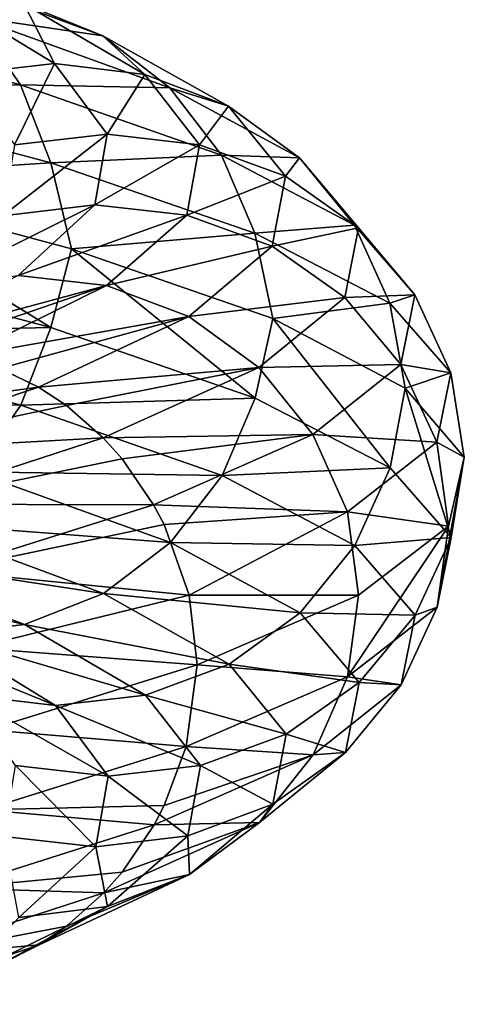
# Model space of a CAD drawing. Header units: metres. Extents: x -109 to 109, y -917 to 389.
# Tile 329 of 656: x 15.55 to 18.98, y -689.95 to -682.36. Entities that reach past the tile are written whole.
import ezdxf

# ---------------------------------------------------------------- set-up
doc = ezdxf.new("R2010")
doc.units = ezdxf.units.M
doc.layers.add('solid_24503124_XXX_01_SW0001_01', color=7, linetype='CONTINUOUS')

msp = doc.modelspace()

# ---------------------------------------------------------------- linework, layer by layer
at = {"layer": 'solid_24503124_XXX_01_SW0001_01'}
for points in [[(14.719499, -681.940674, -7.802758), (16.18758, -682.486755, -5.069016), (15.190356, -682.342529, -8.105765)], [(15.578912, -682.240662, -4.811332), (16.18758, -682.486755, -5.069016), (14.719499, -681.940674, -7.802758)], [(14.922976, -682.155762, -4.53049), (15.816229, -682.702087, -1.811313), (15.578912, -682.240662, -4.811332)], [(15.121282, -682.780823, -1.646775), (15.816229, -682.702087, -1.811313), (14.922976, -682.155762, -4.53049)], [(15.578912, -682.240662, -4.811332), (16.511427, -682.784912, -1.973091), (16.18758, -682.486755, -5.069016)], [(15.816229, -682.702087, -1.811313), (16.511427, -682.784912, -1.973091), (15.578912, -682.240662, -4.811332)], [(13.522902, -682.315552, -10.908491), (15.553374, -682.86438, -8.335674), (13.725989, -682.917358, -11.090274)], [(15.190356, -682.342529, -8.105765), (15.553374, -682.86438, -8.335674), (13.522902, -682.315552, -10.908491)], [(15.190356, -682.342529, -8.105765), (16.7054, -682.887085, -5.284907), (15.553374, -682.86438, -8.335674)], [(16.18758, -682.486755, -5.069016), (16.7054, -682.887085, -5.284907), (15.190356, -682.342529, -8.105765)], [(16.18758, -682.486755, -5.069016), (17.156528, -683.029053, -2.12029), (16.7054, -682.887085, -5.284907)], [(16.511427, -682.784912, -1.973091), (17.156528, -683.029053, -2.12029), (16.18758, -682.486755, -5.069016)], [(15.121282, -682.780823, -1.646775), (15.508924, -683.327271, 1.062671), (15.816229, -682.702087, -1.811313)], [(15.508924, -683.327271, 1.062671), (16.221685, -683.246399, 1.022178), (15.816229, -682.702087, -1.811313)], [(15.816229, -682.702087, -1.811313), (16.221685, -683.246399, 1.022178), (16.511427, -682.784912, -1.973091)], [(16.221685, -683.246399, 1.022178), (16.934706, -683.327026, 0.98449), (16.511427, -682.784912, -1.973091)], [(16.511427, -682.784912, -1.973091), (16.934706, -683.327026, 0.98449), (17.156528, -683.029053, -2.12029)], [(15.553374, -682.86438, -8.335674), (15.786955, -683.465576, -8.478974), (13.725989, -682.917358, -11.090274)], [(15.553374, -682.86438, -8.335674), (17.104624, -683.407776, -5.44765), (15.786955, -683.465576, -8.478974)], [(16.7054, -682.887085, -5.284907), (17.104624, -683.407776, -5.44765), (15.553374, -682.86438, -8.335674)], [(16.7054, -682.887085, -5.284907), (17.705343, -683.427734, -2.242185), (17.104624, -683.407776, -5.44765)], [(17.156528, -683.029053, -2.12029), (17.705343, -683.427734, -2.242185), (16.7054, -682.887085, -5.284907)], [(13.725989, -682.917358, -11.090274), (15.786955, -683.465576, -8.478974), (13.911857, -683.584351, -11.024924)], [(16.934706, -683.327026, 0.98449), (17.596344, -683.569214, 0.952439), (17.156528, -683.029053, -2.12029)], [(17.156528, -683.029053, -2.12029), (17.596344, -683.569214, 0.952439), (17.705343, -683.427734, -2.242185)], [(15.418818, -683.873291, 3.798452), (16.127438, -683.790222, 3.883213), (16.221685, -683.246399, 1.022178)], [(15.508924, -683.327271, 1.062671), (15.418818, -683.873291, 3.798452), (16.221685, -683.246399, 1.022178)], [(16.221685, -683.246399, 1.022178), (16.127438, -683.790222, 3.883213), (16.934706, -683.327026, 0.98449)], [(16.127438, -683.790222, 3.883213), (16.836315, -683.868713, 3.970827), (16.934706, -683.327026, 0.98449)], [(16.934706, -683.327026, 0.98449), (16.836315, -683.868713, 3.970827), (17.596344, -683.569214, 0.952439)], [(17.104624, -683.407776, -5.44765), (17.361502, -684.008179, -5.547734), (15.786955, -683.465576, -8.478974)], [(17.104624, -683.407776, -5.44765), (18.128466, -683.947144, -2.332462), (17.361502, -684.008179, -5.547734)], [(17.705343, -683.427734, -2.242185), (18.128466, -683.947144, -2.332462), (17.104624, -683.407776, -5.44765)], [(15.786955, -683.465576, -8.478974), (15.948284, -684.128296, -8.401124), (13.911857, -683.584351, -11.024924)], [(15.786955, -683.465576, -8.478974), (17.361502, -684.008179, -5.547734), (15.948284, -684.128296, -8.401124)], [(17.596344, -683.569214, 0.952439), (18.159229, -683.966187, 0.928505), (17.705343, -683.427734, -2.242185)], [(17.705343, -683.427734, -2.242185), (18.159229, -683.966187, 0.928505), (18.128466, -683.947144, -2.332462)], [(16.836315, -683.868713, 3.970827), (17.49411, -684.108826, 4.055047), (17.596344, -683.569214, 0.952439)], [(17.596344, -683.569214, 0.952439), (17.49411, -684.108826, 4.055047), (18.159229, -683.966187, 0.928505)], [(13.911857, -683.584351, -11.024924), (15.788563, -684.73584, -8.45786), (13.727386, -684.187683, -11.069425)], [(13.911857, -683.584351, -11.024924), (15.948284, -684.128296, -8.401124), (15.788563, -684.73584, -8.45786)], [(14.852785, -684.420349, 6.476189), (15.535393, -684.335144, 6.683538), (16.127438, -683.790222, 3.883213)], [(15.418818, -683.873291, 3.798452), (14.852785, -684.420349, 6.476189), (16.127438, -683.790222, 3.883213)], [(16.127438, -683.790222, 3.883213), (15.535393, -684.335144, 6.683538), (16.836315, -683.868713, 3.970827)], [(15.535393, -684.335144, 6.683538), (16.218246, -684.411438, 6.893784), (16.836315, -683.868713, 3.970827)], [(16.836315, -683.868713, 3.970827), (16.218246, -684.411438, 6.893784), (17.49411, -684.108826, 4.055047)], [(18.128466, -683.947144, -2.332462), (18.400719, -684.546814, -2.385917), (17.361502, -684.008179, -5.547734)], [(18.128466, -683.947144, -2.332462), (18.593197, -684.484253, 0.913754), (18.400719, -684.546814, -2.385917)], [(18.159229, -683.966187, 0.928505), (18.593197, -684.484253, 0.913754), (18.128466, -683.947144, -2.332462)], [(17.361502, -684.008179, -5.547734), (17.499775, -684.666687, -5.463873), (15.948284, -684.128296, -8.401124)], [(17.361502, -684.008179, -5.547734), (18.400719, -684.546814, -2.385917), (17.499775, -684.666687, -5.463873)], [(17.49411, -684.108826, 4.055047), (18.053724, -684.504089, 4.13003), (18.159229, -683.966187, 0.928505)], [(18.159229, -683.966187, 0.928505), (18.053724, -684.504089, 4.13003), (18.593197, -684.484253, 0.913754)], [(15.948284, -684.128296, -8.401124), (17.36327, -685.278442, -5.526322), (15.788563, -684.73584, -8.45786)], [(15.948284, -684.128296, -8.401124), (17.499775, -684.666687, -5.463873), (17.36327, -685.278442, -5.526322)], [(16.218246, -684.411438, 6.893784), (16.851894, -684.649597, 7.091799), (17.49411, -684.108826, 4.055047)], [(17.49411, -684.108826, 4.055047), (16.851894, -684.649597, 7.091799), (18.053724, -684.504089, 4.13003)], [(13.727386, -684.187683, -11.069425), (15.788563, -684.73584, -8.45786), (13.525518, -684.783447, -10.867891)], [(15.535393, -684.335144, 6.683538), (14.465055, -684.882568, 9.337742), (16.218246, -684.411438, 6.893784)], [(14.465055, -684.882568, 9.337742), (14.793788, -684.900452, 9.50617), (16.218246, -684.411438, 6.893784)], [(14.793788, -684.900452, 9.50617), (15.106323, -684.958252, 9.667013), (16.218246, -684.411438, 6.893784)], [(16.218246, -684.411438, 6.893784), (15.106323, -684.958252, 9.667013), (16.851894, -684.649597, 7.091799)], [(16.851894, -684.649597, 7.091799), (17.390965, -685.043152, 7.263592), (18.053724, -684.504089, 4.13003)], [(18.053724, -684.504089, 4.13003), (17.390965, -685.043152, 7.263592), (18.485172, -685.020874, 4.19154)], [(18.400719, -684.546814, -2.385917), (18.519596, -685.201538, -2.299464), (17.499775, -684.666687, -5.463873)], [(18.053724, -684.504089, 4.13003), (18.485172, -685.020874, 4.19154), (18.593197, -684.484253, 0.913754)], [(18.593197, -684.484253, 0.913754), (18.872429, -685.083069, 0.908895), (18.400719, -684.546814, -2.385917)], [(18.400719, -684.546814, -2.385917), (18.872429, -685.083069, 0.908895), (18.519596, -685.201538, -2.299464)], [(18.593197, -684.484253, 0.913754), (18.485172, -685.020874, 4.19154), (18.872429, -685.083069, 0.908895)], [(15.106323, -684.958252, 9.667013), (15.396639, -685.051636, 9.817113), (16.851894, -684.649597, 7.091799)], [(15.396639, -685.051636, 9.817113), (15.692535, -685.194092, 9.970924), (16.851894, -684.649597, 7.091799)], [(16.851894, -684.649597, 7.091799), (15.692535, -685.194092, 9.970924), (17.390965, -685.043152, 7.263592)], [(17.499775, -684.666687, -5.463873), (18.402592, -685.817078, -2.364184), (17.36327, -685.278442, -5.526322)], [(17.499775, -684.666687, -5.463873), (18.519596, -685.201538, -2.299464), (18.402592, -685.817078, -2.364184)], [(13.525518, -684.783447, -10.867891), (15.556384, -685.332275, -8.294578), (13.210923, -685.296936, -10.56106)], [(15.788563, -684.73584, -8.45786), (15.556384, -685.332275, -8.294578), (13.525518, -684.783447, -10.867891)], [(15.788563, -684.73584, -8.45786), (17.36327, -685.278442, -5.526322), (15.556384, -685.332275, -8.294578)], [(13.620786, -685.474426, 12.056945), (15.692535, -685.194092, 9.970924), (15.396639, -685.051636, 9.817113)], [(15.692535, -685.194092, 9.970924), (15.909133, -685.336548, 10.08418), (17.390965, -685.043152, 7.263592)], [(15.909133, -685.336548, 10.08418), (16.191864, -685.584167, 10.233093), (17.390965, -685.043152, 7.263592)], [(17.390965, -685.043152, 7.263592), (16.191864, -685.584167, 10.233093), (17.806572, -685.558655, 7.399741)], [(17.390965, -685.043152, 7.263592), (17.806572, -685.558655, 7.399741), (18.485172, -685.020874, 4.19154)], [(18.485172, -685.020874, 4.19154), (17.806572, -685.558655, 7.399741), (18.762781, -685.618774, 4.235752)], [(18.485172, -685.020874, 4.19154), (18.762781, -685.618774, 4.235752), (18.872429, -685.083069, 0.908895)], [(18.872429, -685.083069, 0.908895), (18.975163, -685.733765, 0.991957), (18.519596, -685.201538, -2.299464)], [(18.872429, -685.083069, 0.908895), (18.762781, -685.618774, 4.235752), (18.975163, -685.733765, 0.991957)], [(14.196636, -685.695984, 12.396527), (15.692535, -685.194092, 9.970924), (13.620786, -685.474426, 12.056945)], [(14.196636, -685.695984, 12.396527), (15.909133, -685.336548, 10.08418), (15.692535, -685.194092, 9.970924)], [(18.519596, -685.201538, -2.299464), (18.874352, -686.353333, 0.930962), (18.402592, -685.817078, -2.364184)], [(18.519596, -685.201538, -2.299464), (18.975163, -685.733765, 0.991957), (18.874352, -686.353333, 0.930962)], [(15.556384, -685.332275, -8.294578), (15.194552, -685.846802, -8.047359), (13.210923, -685.296936, -10.56106)], [(17.36327, -685.278442, -5.526322), (17.107935, -685.875671, -5.405998), (15.556384, -685.332275, -8.294578)], [(17.36327, -685.278442, -5.526322), (18.402592, -685.817078, -2.364184), (17.107935, -685.875671, -5.405998)], [(14.196636, -685.695984, 12.396527), (16.191864, -685.584167, 10.233093), (15.909133, -685.336548, 10.08418)], [(15.556384, -685.332275, -8.294578), (17.107935, -685.875671, -5.405998), (15.194552, -685.846802, -8.047359)], [(14.621064, -686.095215, 12.7778), (16.191864, -685.584167, 10.233093), (14.196636, -685.695984, 12.396527)], [(14.621064, -686.095215, 12.7778), (16.336597, -685.746033, 10.309937), (16.191864, -685.584167, 10.233093)], [(16.191864, -685.584167, 10.233093), (16.336597, -685.746033, 10.309937), (17.806572, -685.558655, 7.399741)], [(16.336597, -685.746033, 10.309937), (16.580299, -686.100281, 10.440751), (17.806572, -685.558655, 7.399741)], [(17.806572, -685.558655, 7.399741), (16.580299, -686.100281, 10.440751), (18.073992, -686.155701, 7.491978)], [(17.806572, -685.558655, 7.399741), (18.073992, -686.155701, 7.491978), (18.762781, -685.618774, 4.235752)], [(18.762781, -685.618774, 4.235752), (18.073992, -686.155701, 7.491978), (18.854307, -686.265442, 4.31253)], [(18.762781, -685.618774, 4.235752), (18.854307, -686.265442, 4.31253), (18.975163, -685.733765, 0.991957)], [(14.621064, -686.095215, 12.7778), (16.580299, -686.100281, 10.440751), (16.336597, -685.746033, 10.309937)], [(18.975163, -685.733765, 0.991957), (18.764692, -686.889038, 4.258156), (18.874352, -686.353333, 0.930962)], [(18.975163, -685.733765, 0.991957), (18.854307, -686.265442, 4.31253), (18.764692, -686.889038, 4.258156)], [(15.194552, -685.846802, -8.047359), (16.710014, -686.391357, -5.225725), (14.724665, -686.239258, -7.731127)], [(17.107935, -685.875671, -5.405998), (16.710014, -686.391357, -5.225725), (15.194552, -685.846802, -8.047359)], [(18.402592, -685.817078, -2.364184), (18.131973, -686.415039, -2.290208), (17.107935, -685.875671, -5.405998)], [(18.402592, -685.817078, -2.364184), (18.874352, -686.353333, 0.930962), (18.131973, -686.415039, -2.290208)], [(17.107935, -685.875671, -5.405998), (18.131973, -686.415039, -2.290208), (16.710014, -686.391357, -5.225725)], [(14.962363, -686.610657, 13.056249), (16.580299, -686.100281, 10.440751), (14.621064, -686.095215, 12.7778)], [(14.962363, -686.610657, 13.056249), (16.660536, -686.251831, 10.484431), (16.580299, -686.100281, 10.440751)], [(16.580299, -686.100281, 10.440751), (16.660536, -686.251831, 10.484431), (18.073992, -686.155701, 7.491978)], [(16.660536, -686.251831, 10.484431), (16.854687, -686.797791, 10.593251), (18.073992, -686.155701, 7.491978)], [(18.073992, -686.155701, 7.491978), (16.854687, -686.797791, 10.593251), (18.160023, -686.798096, 7.559721)], [(18.073992, -686.155701, 7.491978), (18.160023, -686.798096, 7.559721), (18.854307, -686.265442, 4.31253)], [(14.724665, -686.239258, -7.731127), (16.193262, -686.785339, -4.99643), (14.171845, -686.476074, -7.363007)], [(16.710014, -686.391357, -5.225725), (16.193262, -686.785339, -4.99643), (14.724665, -686.239258, -7.731127)], [(14.962363, -686.610657, 13.056249), (16.854687, -686.797791, 10.593251), (16.660536, -686.251831, 10.484431)], [(18.854307, -686.265442, 4.31253), (18.075832, -687.425964, 7.514713), (18.764692, -686.889038, 4.258156)], [(18.854307, -686.265442, 4.31253), (18.160023, -686.798096, 7.559721), (18.075832, -687.425964, 7.514713)], [(18.874352, -686.353333, 0.930962), (18.596794, -686.952148, 0.956633), (18.131973, -686.415039, -2.290208)], [(18.874352, -686.353333, 0.930962), (18.764692, -686.889038, 4.258156), (18.596794, -686.952148, 0.956633)], [(16.710014, -686.391357, -5.225725), (17.710234, -686.932007, -2.182166), (16.193262, -686.785339, -4.99643)], [(18.131973, -686.415039, -2.290208), (17.710234, -686.932007, -2.182166), (16.710014, -686.391357, -5.225725)], [(18.131973, -686.415039, -2.290208), (18.596794, -686.952148, 0.956633), (17.710234, -686.932007, -2.182166)], [(14.171845, -686.476074, -7.363007), (15.585305, -687.023926, -4.730592), (13.575614, -686.550842, -6.969132)], [(16.193262, -686.785339, -4.99643), (15.585305, -687.023926, -4.730592), (14.171845, -686.476074, -7.363007)], [(15.585305, -687.023926, -4.730592), (14.929607, -687.100586, -4.447031), (13.575614, -686.550842, -6.969132)], [(15.197001, -687.203491, 13.219666), (16.854687, -686.797791, 10.593251), (14.962363, -686.610657, 13.056249)], [(15.197001, -687.203491, 13.219666), (16.916752, -687.333069, 10.634335), (16.854687, -686.797791, 10.593251)], [(16.193262, -686.785339, -4.99643), (17.16255, -687.327637, -2.046672), (15.585305, -687.023926, -4.730592)], [(17.710234, -686.932007, -2.182166), (17.16255, -687.327637, -2.046672), (16.193262, -686.785339, -4.99643)], [(16.854687, -686.797791, 10.593251), (16.916752, -687.333069, 10.634335), (18.160023, -686.798096, 7.559721)], [(18.160023, -686.798096, 7.559721), (16.916752, -687.333069, 10.634335), (18.075832, -687.425964, 7.514713)], [(18.764692, -686.889038, 4.258156), (18.075832, -687.425964, 7.514713), (18.488749, -687.488708, 4.235052)], [(18.764692, -686.889038, 4.258156), (18.488749, -687.488708, 4.235052), (18.596794, -686.952148, 0.956633)], [(17.710234, -686.932007, -2.182166), (18.164246, -687.470459, 0.989397), (17.16255, -687.327637, -2.046672)], [(18.596794, -686.952148, 0.956633), (18.164246, -687.470459, 0.989397), (17.710234, -686.932007, -2.182166)], [(18.596794, -686.952148, 0.956633), (18.488749, -687.488708, 4.235052), (18.164246, -687.470459, 0.989397)], [(15.823256, -687.646851, -1.726651), (15.128058, -687.564026, -1.564874), (14.273671, -687.015686, -4.166189)], [(14.929607, -687.100586, -4.447031), (15.823256, -687.646851, -1.726651), (14.273671, -687.015686, -4.166189)], [(15.585305, -687.023926, -4.730592), (16.518204, -687.568115, -1.89119), (14.929607, -687.100586, -4.447031)], [(17.16255, -687.327637, -2.046672), (16.518204, -687.568115, -1.89119), (15.585305, -687.023926, -4.730592)], [(16.518204, -687.568115, -1.89119), (15.823256, -687.646851, -1.726651), (14.929607, -687.100586, -4.447031)], [(15.197001, -687.203491, 13.219666), (15.303104, -687.833374, 13.253304), (16.916752, -687.333069, 10.634335)], [(15.303104, -687.833374, 13.253304), (16.831108, -687.963501, 10.60154), (16.916752, -687.333069, 10.634335)], [(17.16255, -687.327637, -2.046672), (17.60252, -687.867737, 1.027131), (16.518204, -687.568115, -1.89119)], [(16.916752, -687.333069, 10.634335), (16.831108, -687.963501, 10.60154), (18.075832, -687.425964, 7.514713)], [(18.164246, -687.470459, 0.989397), (17.60252, -687.867737, 1.027131), (17.16255, -687.327637, -2.046672)], [(18.075832, -687.425964, 7.514713), (16.831108, -687.963501, 10.60154), (17.810019, -688.026489, 7.443872)], [(18.075832, -687.425964, 7.514713), (17.810019, -688.026489, 7.443872), (18.488749, -687.488708, 4.235052)], [(18.164246, -687.470459, 0.989397), (18.058712, -688.008301, 4.191803), (17.60252, -687.867737, 1.027131)], [(18.488749, -687.488708, 4.235052), (17.810019, -688.026489, 7.443872), (18.058712, -688.008301, 4.191803)], [(18.488749, -687.488708, 4.235052), (18.058712, -688.008301, 4.191803), (18.164246, -687.470459, 0.989397)], [(16.228893, -688.191162, 1.108094), (15.515873, -688.110535, 1.145782), (15.128058, -687.564026, -1.564874)], [(15.823256, -687.646851, -1.726651), (16.228893, -688.191162, 1.108094), (15.128058, -687.564026, -1.564874)], [(16.518204, -687.568115, -1.89119), (16.941656, -688.110229, 1.0676), (15.823256, -687.646851, -1.726651)], [(17.60252, -687.867737, 1.027131), (16.941656, -688.110229, 1.0676), (16.518204, -687.568115, -1.89119)], [(16.941656, -688.110229, 1.0676), (16.228893, -688.191162, 1.108094), (15.823256, -687.646851, -1.726651)], [(15.274214, -688.452271, 13.136229), (16.831108, -687.963501, 10.60154), (15.303104, -687.833374, 13.253304)], [(17.60252, -687.867737, 1.027131), (17.500252, -688.407349, 4.130825), (16.941656, -688.110229, 1.0676)], [(18.058712, -688.008301, 4.191803), (17.500252, -688.407349, 4.130825), (17.60252, -687.867737, 1.027131)], [(15.274214, -688.452271, 13.136229), (16.660536, -688.418884, 10.522257), (16.831108, -687.963501, 10.60154)], [(16.831108, -687.963501, 10.60154), (16.660536, -688.418884, 10.522257), (17.810019, -688.026489, 7.443872)], [(17.810019, -688.026489, 7.443872), (16.5835, -688.566223, 10.485432), (17.395767, -688.547363, 7.326228)], [(16.660536, -688.418884, 10.522257), (16.5835, -688.566223, 10.485432), (17.810019, -688.026489, 7.443872)], [(18.058712, -688.008301, 4.191803), (17.395767, -688.547363, 7.326228), (17.500252, -688.407349, 4.130825)], [(17.810019, -688.026489, 7.443872), (17.395767, -688.547363, 7.326228), (18.058712, -688.008301, 4.191803)], [(16.134604, -688.734985, 3.970396), (15.425727, -688.656494, 3.882783), (15.515873, -688.110535, 1.145782)], [(16.228893, -688.191162, 1.108094), (16.134604, -688.734985, 3.970396), (15.515873, -688.110535, 1.145782)], [(16.941656, -688.110229, 1.0676), (16.843225, -688.651917, 4.055158), (16.228893, -688.191162, 1.108094)], [(17.500252, -688.407349, 4.130825), (16.843225, -688.651917, 4.055158), (16.941656, -688.110229, 1.0676)], [(16.843225, -688.651917, 4.055158), (16.134604, -688.734985, 3.970396), (16.228893, -688.191162, 1.108094)], [(15.274214, -688.452271, 13.136229), (16.5835, -688.566223, 10.485432), (16.660536, -688.418884, 10.522257)], [(17.500252, -688.407349, 4.130825), (16.857809, -688.94812, 7.168639), (16.843225, -688.651917, 4.055158)], [(17.395767, -688.547363, 7.326228), (16.857809, -688.94812, 7.168639), (17.500252, -688.407349, 4.130825)], [(15.048072, -689.054688, 12.985106), (16.5835, -688.566223, 10.485432), (15.274214, -688.452271, 13.136229)], [(15.048072, -689.054688, 12.985106), (16.336597, -688.930481, 10.365521), (16.5835, -688.566223, 10.485432)], [(17.395767, -688.547363, 7.326228), (16.196354, -689.090271, 10.296589), (16.857809, -688.94812, 7.168639)], [(16.336597, -688.930481, 10.365521), (16.196354, -689.090271, 10.296589), (17.395767, -688.547363, 7.326228)], [(16.5835, -688.566223, 10.485432), (16.336597, -688.930481, 10.365521), (17.395767, -688.547363, 7.326228)], [(16.843225, -688.651917, 4.055158), (16.224903, -689.194641, 6.979311), (16.134604, -688.734985, 3.970396)], [(16.857809, -688.94812, 7.168639), (16.224903, -689.194641, 6.979311), (16.843225, -688.651917, 4.055158)], [(16.134604, -688.734985, 3.970396), (15.542295, -689.279846, 6.771961), (15.425727, -688.656494, 3.882783)], [(16.224903, -689.194641, 6.979311), (15.542295, -689.279846, 6.771961), (16.134604, -688.734985, 3.970396)], [(15.048072, -689.054688, 12.985106), (16.196354, -689.090271, 10.296589), (16.336597, -688.930481, 10.365521)], [(16.857809, -688.94812, 7.168639), (15.69802, -689.490601, 10.048725), (16.224903, -689.194641, 6.979311)], [(15.909133, -689.347656, 10.154194), (15.69802, -689.490601, 10.048725), (16.857809, -688.94812, 7.168639)], [(16.196354, -689.090271, 10.296589), (15.909133, -689.347656, 10.154194), (16.857809, -688.94812, 7.168639)], [(14.675983, -689.58429, 12.769171), (16.196354, -689.090271, 10.296589), (15.048072, -689.054688, 12.985106)], [(14.675983, -689.58429, 12.769171), (15.909133, -689.347656, 10.154194), (16.196354, -689.090271, 10.296589)], [(16.224903, -689.194641, 6.979311), (15.112509, -689.738525, 9.753616), (15.542295, -689.279846, 6.771961)], [(15.396639, -689.641663, 9.897232), (15.112509, -689.738525, 9.753616), (16.224903, -689.194641, 6.979311)], [(15.69802, -689.490601, 10.048725), (15.396639, -689.641663, 9.897232), (16.224903, -689.194641, 6.979311)], [(14.675983, -689.58429, 12.769171), (15.69802, -689.490601, 10.048725), (15.909133, -689.347656, 10.154194)], [(14.349386, -689.949341, 12.26783), (15.396639, -689.641663, 9.897232), (15.69802, -689.490601, 10.048725)], [(14.349386, -689.949341, 12.26783), (15.69802, -689.490601, 10.048725), (14.675983, -689.58429, 12.769171)]]:
    msp.add_3dface(points, dxfattribs=at)

doc.saveas('drawing.dxf')
